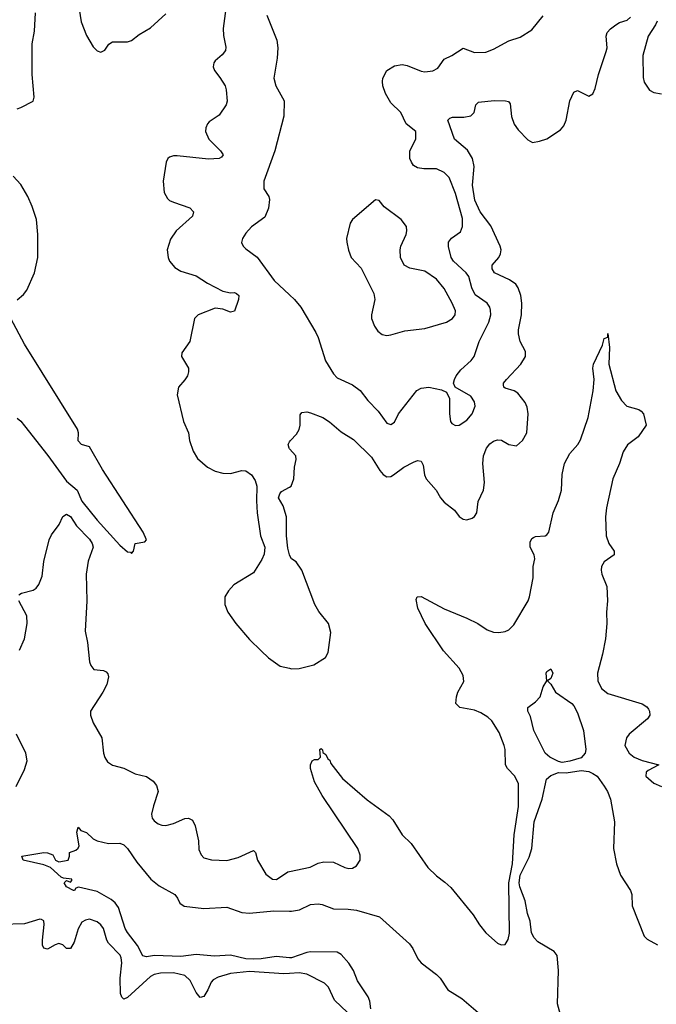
# Model space of a CAD drawing. Header units: inches. Extents: x 1384664 to 1536621, y 460766 to 646467.
# Tile 303 of 488: x 1508584 to 1511923, y 533673 to 538837. Entities that reach past the tile are written whole.
import ezdxf

# ---------------------------------------------------------------- set-up
doc = ezdxf.new("R2010")
doc.units = ezdxf.units.IN
doc.header["$MEASUREMENT"] = 0
doc.layers.add('B5503', color=7, linetype='Continuous')
doc.layers.add('B5513', color=7, linetype='Continuous')

msp = doc.modelspace()

# ---------------------------------------------------------------- linework, layer by layer
at = {"layer": 'B5503', "color": 5}
for points, elevation in [([(1508890, 538926), (1508906.1, 538826.1), (1508934.6, 538754.6), (1508970, 538695.5), (1508990, 538673), (1509010, 538666), (1509030, 538677.3), (1509050.9, 538709.1), (1509070, 538720.3), (1509150, 538721.1), (1509170, 538728.3), (1509210, 538758.8), (1509270, 538794.5), (1509350, 538868.2)], 720), ([(1509672.1, 538950), (1509651.6, 538791.6), (1509653.8, 538753.8), (1509666.1, 538693.9), (1509664, 538676), (1509646.6, 538653.4), (1509610, 538621.6), (1509602.3, 538610), (1509598.3, 538590), (1509606.3, 538570), (1509634.4, 538534.4), (1509661.1, 538490), (1509667.2, 538470), (1509672, 538410), (1509667.2, 538390), (1509630, 538336.3), (1509578, 538302), (1509568.7, 538291.3), (1509560.4, 538270), (1509559.5, 538250), (1509577, 538210), (1509637, 538150), (1509652, 538128), (1509643.4, 538116.6), (1509631, 538110), (1509573.6, 538106.4), (1509410, 538122.4), (1509390, 538122.8), (1509370, 538116.9), (1509361.3, 538110), (1509351.6, 538090), (1509336.9, 537990), (1509342, 537930), (1509359.3, 537899.3), (1509370, 537889), (1509390, 537880.3), (1509477.3, 537850), (1509495.5, 537830), (1509490, 537806.6), (1509404.6, 537730), (1509374.6, 537685.4), (1509358.3, 537630), (1509362.6, 537590), (1509370.4, 537570), (1509397.4, 537537.4), (1509430, 537517.4), (1509510, 537493.8), (1509570, 537455.2), (1509650, 537413.5), (1509690, 537405.2), (1509710, 537406.7), (1509721.2, 537401.2), (1509732.9, 537390), (1509731.5, 537370), (1509710, 537308.3), (1509690, 537302.4), (1509650, 537319.3), (1509610, 537323.5), (1509520.7, 537290), (1509500.4, 537270), (1509476.9, 537150), (1509434.9, 537090), (1509432, 537070), (1509468.9, 537010), (1509470.2, 536990), (1509464.4, 536970), (1509451, 536949), (1509416.4, 536910), (1509410.4, 536870), (1509444, 536730), (1509468.9, 536670), (1509474.3, 536630), (1509494.8, 536574.8), (1509516.5, 536536.5), (1509570, 536490.4), (1509609.2, 536469.2), (1509650, 536459.6), (1509690, 536457), (1509750, 536472.7), (1509770, 536470.5), (1509799.1, 536450), (1509819.9, 536419.9), (1509828.2, 536390), (1509826.2, 536313.8), (1509830.4, 536250), (1509847, 536130), (1509870.3, 536070), (1509866.5, 536033.5), (1509854.6, 536005.4), (1509810, 535936.9), (1509706.7, 535873.3), (1509678.5, 535841.5), (1509660.5, 535810), (1509659.5, 535770), (1509675.5, 535730), (1509717.8, 535670), (1509790, 535586.5), (1509850, 535526.6), (1509890, 535490.2), (1509950, 535446), (1510000, 535435.5)], 720), ([(1508570, 538370.4), (1508590, 538377), (1508655.1, 538410), (1508660.4, 538430), (1508648.6, 538550), (1508649.9, 538710), (1508662.5, 538777.5), (1508666.6, 538873.4)], 720), ([(1509880.9, 538860.9), (1509933.7, 538730), (1509937.4, 538690), (1509935.4, 538635.4), (1509916.4, 538530), (1509928, 538490), (1509971.9, 538411.9), (1509968.7, 538331.3), (1509923.1, 538150), (1509864.4, 537990), (1509864.4, 537950), (1509890.4, 537910.4), (1509894.2, 537894.2), (1509890, 537848), (1509870, 537801.2), (1509799.1, 537750), (1509770, 537718), (1509753.4, 537690), (1509748.1, 537668.1), (1509756, 537650), (1509770, 537636), (1509830, 537592), (1509918.9, 537470), (1510000, 537393.4)], 740), ([(1508570, 537368.1), (1508603.8, 537396.2), (1508621.7, 537418.3), (1508662.5, 537510), (1508679.9, 537590), (1508679.9, 537710), (1508672, 537790), (1508650, 537858), (1508627.5, 537910), (1508590, 537973), (1508550, 538016.8)], 720), ([(1508570, 536746.5), (1508590, 536731.2), (1508610, 536707.1), (1508732, 536552), (1508830, 536416.7), (1508886.3, 536370), (1508910, 536312.6), (1508990, 536211.8), (1509110, 536082), (1509150, 536047.1), (1509164.4, 536044.4), (1509170, 536037.3), (1509180.9, 536050), (1509189.6, 536090.4), (1509241.2, 536098.8), (1509249.2, 536110), (1509232.2, 536150), (1509018.9, 536478.9), (1508950, 536596.3), (1508909, 536609), (1508890, 536627.8), (1508891.9, 536670), (1508886.8, 536690), (1508610, 537135), (1508536.7, 537270)], 720), ([(1510000, 536586.6), (1509997, 536590), (1509992.3, 536610), (1510000, 536622.6)], 720), ([(1510000, 536028), (1509999, 536030), (1509990, 536066), (1509983.7, 536130), (1509983.7, 536230), (1509966.8, 536286.8), (1509942, 536330), (1509948, 536350), (1509958, 536362), (1510000, 536385.5)], 720), ([(1508579.3, 535820.7), (1508594, 535830), (1508654.6, 535845.4), (1508670, 535855.6), (1508685, 535875), (1508701.7, 535918.3), (1508710, 535994.8), (1508738.2, 536110), (1508750, 536135.8), (1508791, 536189), (1508810, 536230.8), (1508830, 536243.1), (1508850, 536231), (1508882.2, 536182.2), (1508950, 536112.9), (1508964.1, 536090), (1508970.1, 536070), (1508943.4, 535996.6), (1508932.2, 535930), (1508935.3, 535790), (1508926.9, 535630), (1508939.8, 535570), (1508949.4, 535470), (1508956.5, 535450), (1508973, 535430), (1509024.1, 535424.1), (1509037.6, 535417.6), (1509046.8, 535406.8), (1509050.1, 535390), (1509040.6, 535350), (1509020.7, 535310), (1508954.7, 535210), (1508955.3, 535190), (1508970.1, 535150.1), (1509014.8, 535070), (1509022.9, 534990), (1509030, 534968), (1509045.1, 534945.1), (1509070, 534927.4), (1509130, 534912.4), (1509190, 534881.5), (1509248.5, 534868.5), (1509283.8, 534843.8), (1509301.1, 534821.1), (1509310.5, 534790), (1509285, 534715), (1509274.9, 534670), (1509279.5, 534650), (1509290, 534635.5), (1509310, 534619.3), (1509330, 534612.4), (1509350, 534611.8), (1509390, 534621.5), (1509450, 534647.2), (1509470.3, 534650.3), (1509490, 534639.3), (1509505.3, 534610), (1509521.2, 534530), (1509524.3, 534484.3), (1509536.4, 534456.4), (1509550, 534442), (1509590.2, 534430.2), (1509670, 534427.1), (1509730, 534443.8), (1509810, 534479.5), (1509820.4, 534470), (1509831.2, 534430), (1509875.6, 534355.6), (1509910, 534329.2), (1509931.4, 534328.6), (1509990, 534368.4), (1510000, 534370.5)], 680), ([(1508583.6, 535530), (1508608.8, 535590), (1508623.8, 535670), (1508621.1, 535710), (1508579.1, 535790)], 680), ([(1508565.2, 534814.8), (1508610, 534904), (1508624, 534950), (1508616.8, 534990), (1508567.1, 535090)], 680), ([(1510000, 533917.5), (1509930, 533924.1), (1509850, 533911.4), (1509810, 533909.6), (1509770, 533911.4), (1509690, 533930.6), (1509605.1, 533925.1), (1509510, 533934), (1509430, 533923.4), (1509290.8, 533929.2), (1509250, 533921.5), (1509230, 533927), (1509202.5, 533982.5), (1509148.7, 534050), (1509137.7, 534070), (1509101.4, 534181.4), (1509085.2, 534205.2), (1509063.6, 534223.6), (1508990, 534264.8), (1508891.6, 534288.4), (1508878, 534282), (1508871.3, 534270), (1508866, 534270), (1508830, 534289), (1508818, 534310), (1508830, 534322), (1508850, 534314), (1508858, 534322), (1508858, 534330), (1508814.5, 534334.5), (1508800.7, 534340.7), (1508745.2, 534390), (1508710, 534404.7), (1508602, 534430), (1508595.3, 534450), (1508710, 534468.9), (1508730, 534468.5), (1508757.6, 534457.6), (1508771.3, 534430), (1508790, 534420.7), (1508838, 534430), (1508846, 534450), (1508846, 534470), (1508878, 534482), (1508890, 534491.3), (1508896.2, 534503.8), (1508883.2, 534576.8), (1508890, 534602), (1508904.9, 534584.9), (1508933.7, 534573.7), (1508970, 534541), (1508990, 534531), (1509050, 534516), (1509110, 534518), (1509130, 534510.5), (1509150, 534490.4), (1509198.2, 534418.2), (1509272.2, 534330), (1509315.1, 534295.1), (1509397.4, 534250), (1509412.4, 534230), (1509423.4, 534203.4), (1509447.3, 534187.3), (1509550, 534175.9), (1509670, 534182.3), (1509750, 534155), (1509790, 534151.1), (1509917.2, 534162.8), (1510000, 534161.1)], 660), ([(1510000, 533835.4), (1509970, 533833.2), (1509790, 533844.6), (1509690, 533834.8), (1509625.1, 533814.9), (1509599.1, 533800.9), (1509588.1, 533790), (1509571.3, 533748.7), (1509550, 533714.6), (1509530, 533709.8), (1509510, 533735.6), (1509478.1, 533798.1), (1509450, 533824.7), (1509390, 533838.2), (1509323.2, 533836.8), (1509290, 533829.2), (1509270, 533818.5), (1509150, 533708.5), (1509130, 533700.5), (1509119.6, 533710), (1509113.5, 533730), (1509111.4, 533810), (1509119.1, 533890), (1509116.2, 533916.2), (1509110.8, 533930.8), (1509050, 533993.8), (1509040.4, 534010), (1509023.6, 534070), (1509010, 534090.7), (1508990, 534106.5), (1508950, 534119.3), (1508930, 534115.3), (1508910, 534104), (1508890.7, 534069.3), (1508870, 533998.4), (1508850, 533966), (1508830, 533965.6), (1508810, 533985.1), (1508790, 533991.9), (1508770, 533985.6), (1508730, 533962.4), (1508710, 533968.3), (1508704.1, 533984.1), (1508703, 534010), (1508712.5, 534092.5), (1508710.5, 534110.5), (1508698.4, 534118.4), (1508690, 534120.3), (1508610, 534095.3), (1508488.7, 534091.3)], 680)]:
    msp.add_lwpolyline(points, dxfattribs=dict(at, elevation=elevation))
at = {"layer": 'B5513', "color": 5}
for points, elevation in [([(1510000, 537393.4), (1510024.9, 537370), (1510059.1, 537330), (1510137.2, 537197.2), (1510150.3, 537170), (1510187.9, 537047.9), (1510230, 536979.1), (1510250, 536959.3), (1510330, 536921.6), (1510370, 536892.7), (1510410, 536839.1), (1510464, 536784), (1510510, 536721.6), (1510530, 536713.4), (1510550, 536726.8), (1510571.6, 536770), (1510667.6, 536892.4), (1510690, 536904.9), (1510730, 536910.3), (1510796.4, 536896.4), (1510823.5, 536883.5), (1510839.1, 536850), (1510838.4, 536770), (1510843.8, 536730), (1510850, 536718.8), (1510870, 536708.2), (1510890, 536710.4), (1510930, 536737.1), (1510958, 536770), (1510972.8, 536810), (1510970, 536833.2), (1510950, 536862.9), (1510869.2, 536909.2), (1510859.3, 536930), (1510864.5, 536950), (1510874, 536970), (1510898.7, 537001.3), (1510951.6, 537050), (1510968.6, 537071.4), (1510993.8, 537150), (1511045.7, 537250), (1511055, 537290), (1511053.7, 537313.7), (1511049.8, 537330), (1511035.4, 537350), (1510974.1, 537394.1), (1510956, 537430), (1510939.9, 537490), (1510925.4, 537510), (1510859.9, 537570), (1510847.9, 537590), (1510832.8, 537647.2), (1510833.8, 537670), (1510848.3, 537691.7), (1510895.7, 537724.3), (1510907.1, 537752.9), (1510906.1, 537793.9), (1510870, 537925.6), (1510836.4, 538010), (1510810, 538035.1), (1510770, 538054.7), (1510704.4, 538055.6), (1510670, 538060.8), (1510650, 538072.8), (1510639.8, 538090), (1510630.8, 538110), (1510629.8, 538150), (1510661.4, 538210), (1510661.3, 538250), (1510611.8, 538291.8), (1510583.5, 538350), (1510530, 538401.6), (1510503, 538450), (1510489.7, 538490), (1510487.9, 538512.1), (1510489.7, 538530.3), (1510509.8, 538570.2), (1510550, 538596), (1510590, 538601.7), (1510617.3, 538597.3), (1510690, 538567.4), (1510710, 538564), (1510751.9, 538568.1), (1510777.6, 538582.4), (1510810.7, 538629.3), (1510850.5, 538649.5), (1510910, 538688.5), (1510970, 538664.9), (1511030, 538667.2), (1511070, 538682.3), (1511150, 538726.2), (1511210, 538745.2), (1511270, 538783.9), (1511330, 538856.5)], 740), ([(1510000, 536622.6), (1510004.5, 536630), (1510036.8, 536663.2), (1510050, 536687.3), (1510054.8, 536710), (1510055.8, 536764.2), (1510063.3, 536776.7), (1510090, 536780.2), (1510110, 536775.9), (1510174, 536750), (1510208.8, 536728.8), (1510270, 536675.8), (1510334.7, 536634.7), (1510430, 536543.2), (1510473.1, 536473.1), (1510490, 536452.4), (1510510, 536440.2), (1510530, 536441.8), (1510545.6, 536450), (1510598.3, 536490), (1510650, 536517.2), (1510670, 536524.9), (1510690, 536521.6), (1510701.1, 536501.1), (1510708.1, 536450), (1510716.5, 536430), (1510768.4, 536370), (1510790.7, 536330), (1510810, 536307.3), (1510864.7, 536264.7), (1510890, 536230.8), (1510910, 536217.3), (1510930, 536213.4), (1510958, 536222), (1510970, 536230.8), (1510982, 536250), (1510989.6, 536310), (1511017.2, 536370), (1511021.8, 536410), (1511012.6, 536510), (1511017.7, 536550), (1511031.9, 536590), (1511050, 536612.4), (1511070, 536626.5), (1511090, 536632.9), (1511111.3, 536631.3), (1511150, 536608.9), (1511190, 536602.6), (1511221.1, 536630), (1511243.5, 536670), (1511250.8, 536770), (1511245.2, 536805.2), (1511235.1, 536830), (1511197.9, 536877.9), (1511178.4, 536890), (1511130, 536904.5), (1511123.5, 536910), (1511122.2, 536922.2), (1511122, 536930), (1511137, 536950), (1511212.7, 537030), (1511236.5, 537070), (1511237.3, 537097.3), (1511208.7, 537150), (1511199.8, 537190), (1511199.8, 537210), (1511216.8, 537290), (1511218.2, 537350), (1511213.2, 537390), (1511199.4, 537430), (1511186, 537450), (1511152.7, 537472.7), (1511074.3, 537510), (1511062, 537530), (1511063.1, 537550), (1511097.2, 537590), (1511106.4, 537610), (1511108.9, 537630), (1511104.6, 537650), (1511055.2, 537755.2), (1510999.1, 537830), (1510970.8, 537890), (1510959.5, 537970), (1510967.5, 538067.5), (1510959.1, 538110), (1510932.3, 538152.3), (1510864.7, 538210), (1510830, 538310.7), (1510839.7, 538320.3), (1510854.3, 538325.7), (1510913.6, 538326.4), (1510950, 538332.9), (1510968.3, 538350), (1510977.4, 538390), (1510990, 538404.9), (1511073.7, 538413.7), (1511132.3, 538412.3), (1511147.9, 538407.9), (1511156.1, 538396.1), (1511163.7, 538330), (1511177, 538290), (1511199.4, 538259.4), (1511250, 538207.7), (1511273.4, 538193.4), (1511310, 538199.3), (1511350, 538212.7), (1511420.1, 538259.9), (1511438.8, 538281.2), (1511450, 538311), (1511470, 538410.8), (1511490, 538457.3), (1511510, 538464.9), (1511570, 538435.5), (1511590, 538447.7), (1511603, 538477), (1511620.9, 538550), (1511661.2, 538670), (1511664.9, 538690), (1511659.9, 538750), (1511665.9, 538770), (1511683.8, 538790), (1511711, 538810), (1511730, 538822.2), (1511770, 538835.2), (1511787.4, 538850)], 720), ([(1511927.2, 538830), (1511919.7, 538810), (1511880.5, 538750), (1511853.5, 538650), (1511854.1, 538534.1), (1511859, 538510), (1511887.8, 538467.8), (1511910, 538454.9), (1511950, 538448.7)], 720), ([(1510000, 534370.5), (1510106.9, 534393.1), (1510150, 534413.4), (1510179.7, 534420.3), (1510230, 534419.6), (1510290, 534390.3), (1510310, 534385.3), (1510330, 534387.6), (1510350, 534399.6), (1510370.5, 534430), (1510370, 534456), (1510358.6, 534490), (1510170, 534768.9), (1510130, 534839.5), (1510109, 534910), (1510108.7, 534930), (1510118, 534950), (1510130, 534958), (1510150, 534958), (1510162, 534970), (1510158, 535010), (1510165.2, 535014.8), (1510172.4, 535007.6), (1510173.7, 534993.7), (1510190, 534982.8), (1510199.9, 534959.9), (1510210, 534953.4), (1510215.6, 534935.6), (1510277.9, 534857.9), (1510406.1, 534746.1), (1510521.3, 534661.3), (1510541.6, 534641.6), (1510590, 534561.5), (1510637.3, 534517.3), (1510725.8, 534390), (1510770, 534347), (1510814.7, 534314.7), (1510845.4, 534285.4), (1510963, 534143), (1510996.8, 534090), (1511030, 534048.5), (1511090, 533994.7), (1511110, 533984.6), (1511130, 533987.3), (1511146.6, 534013.4), (1511154, 534046), (1511150.7, 534310), (1511169.1, 534410), (1511177.5, 534562.5), (1511201, 534710), (1511199.8, 534830), (1511181.5, 534870), (1511142, 534910), (1511132.2, 534930), (1511129.9, 535010), (1511125, 535030), (1511099.2, 535099.2), (1511060.7, 535160.7), (1511039.8, 535179.8), (1511002.4, 535202.4), (1510970, 535215.8), (1510892, 535230), (1510872.4, 535250), (1510874.7, 535285.3), (1510882, 535310), (1510913, 535367), (1510910, 535396.9), (1510890, 535436.5), (1510807.6, 535527.6), (1510710.8, 535670), (1510673, 535750), (1510664.2, 535795.8), (1510669.6, 535810.4), (1510690, 535812.2), (1510810, 535746.7), (1510930, 535698.6), (1510986.4, 535670), (1511036.7, 535636.7), (1511070, 535625), (1511097.2, 535622.8), (1511130, 535628.2), (1511150, 535637.6), (1511176, 535664), (1511250.8, 535789.2), (1511257.5, 535810), (1511277, 535910), (1511277, 535970), (1511285.4, 536010), (1511281.9, 536030), (1511262, 536070), (1511262.3, 536097.7), (1511270, 536115.5), (1511278.8, 536121.2), (1511290, 536126.3), (1511340.9, 536130), (1511350, 536134.9), (1511359.8, 536150), (1511382.5, 536250), (1511410, 536315.3), (1511426.5, 536370), (1511430, 536451.3), (1511442, 536510), (1511470, 536562.6), (1511511, 536609), (1511526.3, 536633.7), (1511565.2, 536750), (1511592.8, 536890), (1511597, 536950), (1511589.8, 537010), (1511594.8, 537030), (1511640.5, 537130), (1511650, 537164.7), (1511668.7, 537171.3), (1511670, 537192), (1511677.3, 537117.3), (1511674.2, 537030), (1511711, 536890), (1511740.8, 536840.8), (1511769.5, 536809.5), (1511832.1, 536792.1), (1511844.4, 536784.4), (1511855.5, 536770), (1511870.5, 536710.5), (1511829.1, 536650), (1511772.9, 536607.1), (1511749.3, 536570.7), (1511730.7, 536509.3), (1511694.8, 536430), (1511662.1, 536277.9), (1511656.9, 536230), (1511660.5, 536130), (1511675.2, 536090), (1511702, 536050), (1511703.1, 536030), (1511650, 535994.5), (1511635.5, 535970), (1511633.4, 535950), (1511638, 535930), (1511664, 535864), (1511668.3, 535790), (1511661.4, 535730), (1511663.9, 535670), (1511656.8, 535590), (1511641.5, 535510), (1511615, 535410), (1511617.1, 535370), (1511636.5, 535330), (1511670, 535304.1), (1511849.2, 535249.2), (1511873.3, 535233.3), (1511881.8, 535221.8), (1511888.5, 535210), (1511888.7, 535190), (1511878, 535170), (1511781.3, 535090), (1511766.7, 535070), (1511758, 535030), (1511780.4, 534990), (1511808, 534970), (1511850, 534952.6), (1511936, 534930), (1511880.9, 534899.1), (1511870.8, 534890), (1511867.7, 534870), (1511910, 534833), (1511950, 534815.5)], 680), ([(1510000, 536385.5), (1510008, 536390), (1510021.2, 536430), (1510025.1, 536490), (1510035.1, 536530), (1510032.3, 536550), (1510000, 536586.6)], 720), ([(1510000, 535435.5), (1510010, 535433.4), (1510050, 535434.9), (1510126.7, 535453.3), (1510187.8, 535492.2), (1510201.6, 535518.4), (1510216.3, 535623.7), (1510203, 535670), (1510153.2, 535733.2), (1510131.5, 535770), (1510063.6, 535950), (1510033.6, 535993.6), (1510009.2, 536010), (1510000, 536028)], 720), ([(1511432.3, 533572.3), (1511405.1, 533674.9), (1511410.6, 533850), (1511402.8, 533930), (1511386.9, 533950), (1511301.2, 534001.2), (1511282.7, 534022.7), (1511268.9, 534048.9), (1511261.4, 534110), (1511246.9, 534150), (1511236.4, 534216.4), (1511207.3, 534290), (1511204.8, 534310), (1511210, 534350), (1511255.8, 534444.2), (1511271.3, 534490), (1511283.1, 534630), (1511325.3, 534750), (1511346.8, 534853.2), (1511370, 534873.8), (1511410, 534888.3), (1511450, 534886.5), (1511530, 534899), (1511570, 534893.8), (1511590, 534884.3), (1511612.6, 534870), (1511650, 534817.6), (1511667.9, 534790), (1511683.9, 534750), (1511705, 534630), (1511698.6, 534490), (1511714.9, 534410), (1511735.8, 534350), (1511788.4, 534270), (1511794.9, 534250), (1511796.4, 534190), (1511859.3, 534030), (1511874.7, 534014.7), (1511930, 533986)], 660), ([(1510000, 534161.1), (1510010, 534160.9), (1510051.8, 534168.2), (1510110, 534195.9), (1510150, 534200.6), (1510170, 534197.5), (1510230, 534173.6), (1510307.1, 534172.9), (1510350, 534167.2), (1510471.8, 534131.8), (1510629.2, 533990), (1510646.4, 533966.4), (1510672.1, 533912.1), (1510689.2, 533890), (1510770.3, 533830), (1510788.9, 533810), (1510830, 533749), (1510903, 533703), (1510988.5, 533630)], 660), ([(1510426, 533650), (1510420.6, 533690), (1510412.5, 533712.5), (1510356.5, 533796.5), (1510335.2, 533850), (1510310, 533888.8), (1510270, 533935), (1510250, 533947.1), (1510110, 533947.8), (1510090, 533945), (1510010, 533916.6), (1510000, 533917.5)], 660), ([(1510304.2, 533630), (1510234.9, 533694.9), (1510204, 533764), (1510183.4, 533783.4), (1510090, 533831.1), (1510050, 533839.2), (1510000, 533835.4)], 680)]:
    msp.add_lwpolyline(points, dxfattribs=dict(at, elevation=elevation))
for points, elevation in [([(1510450, 537893.2), (1510330, 537789), (1510317.3, 537770), (1510299.1, 537690), (1510300.5, 537670), (1510308.1, 537628.1), (1510322, 537590), (1510374.7, 537534.7), (1510441.4, 537401.4), (1510446.7, 537370), (1510428.9, 537290), (1510430.3, 537270), (1510444.6, 537230), (1510463.1, 537203.1), (1510485.9, 537185.9), (1510510, 537180.2), (1510530, 537183.9), (1510605.1, 537205.1), (1510710, 537217.6), (1510822, 537250), (1510854.3, 537270), (1510868.3, 537290), (1510869.8, 537310), (1510853.2, 537350), (1510810, 537426.6), (1510770, 537476.4), (1510710, 537517.6), (1510630, 537534.2), (1510601.3, 537550), (1510581.1, 537590), (1510579.7, 537630), (1510583.5, 537650), (1510611.2, 537710), (1510615.1, 537730), (1510613, 537753), (1510585.2, 537790), (1510496, 537856), (1510470, 537888.7)], 760), ([(1511430, 534942), (1511410, 534946.2), (1511365.6, 534970), (1511340.7, 534990), (1511280.7, 535110), (1511263.3, 535183.3), (1511249.2, 535210), (1511249.3, 535230.7), (1511290, 535259.1), (1511314.8, 535285.2), (1511330, 535338.8), (1511349.5, 535370), (1511346.3, 535410), (1511350, 535418.8), (1511370, 535433.4), (1511380.7, 535410), (1511370, 535382), (1511352, 535370), (1511370, 535352), (1511394.8, 535310), (1511481, 535250), (1511490, 535238), (1511510, 535202), (1511541.6, 535110), (1511552.9, 535010), (1511550.3, 534990), (1511530, 534966.2), (1511470, 534948.5)], 660)]:
    msp.add_lwpolyline(points, close=True, dxfattribs=dict(at, elevation=elevation))

doc.saveas('drawing.dxf')
